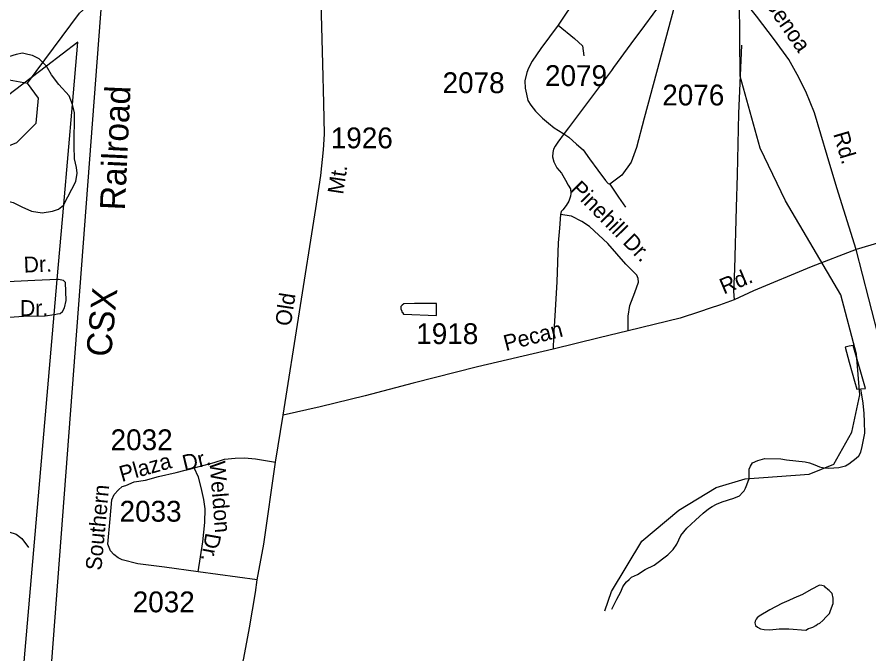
# Model space of a CAD drawing. Extents: x 2260773 to 2342389, y 552869 to 618546.
# Drawn here: x 2288230 to 2293338, y 569334 to 573155 of the extents above; entities that cross this region are included whole.
import ezdxf

# ---------------------------------------------------------------- set-up
doc = ezdxf.new("R2010")
doc.units = 0
for name, color, linetype in [('Exist Boundary Political Urban Extension UEB', 7, 'Continuous'), ('Exist Hydrographic Creek Single Shore', 7, 'Continuous'), ('Exist Hydrographic Lake Shore', 7, 'Continuous'), ('Exist Hydrographic Misc Water Feature', 7, 'Continuous'), ('Exist Railroad Mainline', 7, 'Continuous'), ('Exist Railroad Mainline Label', 7, 'Continuous'), ('Exist Road Non-System Type 51', 7, 'Continuous'), ('Exist Road Non-System Type 51 Label', 7, 'Continuous'), ('Exist Road Secondary Type 51 Attributed', 7, 'Continuous'), ('Exist Road Secondary Type 51 Label', 7, 'Continuous'), ('Exist Road Secondary Type 51 Number Label', 7, 'Continuous')]:
    doc.layers.add(name, color=color, linetype=linetype)

msp = doc.modelspace()

# ---------------------------------------------------------------- linework, layer by layer
at = {"layer": 'Exist Boundary Political Urban Extension UEB'}
for p, q in [((2288511, 572030.6), (2288563, 572630.9)), ((2288471.9, 571580.3), (2288511, 572030.6)), ((2288453.7, 571370.3), (2288471.9, 571580.3))]:
    msp.add_line(p, q, dxfattribs=at)
for points in [[(2288563, 572630.9), (2288595.3, 573003.8), (2288406.6, 572860.4)], [(2288406.6, 572860.4), (2287194.1, 571939.1), (2287376.6, 571652.3)], [(2288395.5, 568735.1), (2288231, 568800.9), (2288453.7, 571370.3)]]:
    msp.add_lwpolyline(points, dxfattribs=at)
at = {"layer": 'Exist Hydrographic Creek Single Shore'}
msp.add_lwpolyline([(2288292.9, 572758.2), (2288605, 573178.2), (2288703.8, 573271.4), (2288927.9, 573381.6), (2289674.9, 573664.9), (2289756.9, 573781.3), (2289780.9, 573866.1)], dxfattribs=at)
at = {"layer": 'Exist Hydrographic Lake Shore'}
for points in [[(2287300.8, 571909.2), (2287300.8, 572001), (2287241, 572084.2), (2287256.9, 572182.3), (2287421.8, 572402), (2287685.9, 572672.1), (2287858.8, 572796.5), (2287983.9, 572813.7), (2288292.9, 572758.2)], [(2287300.8, 571909.2), (2287367.9, 571868.5), (2287460, 571892.9), (2287598.8, 572119.6), (2287764.9, 572214.7), (2288229.9, 572402.1), (2288345, 572517.8), (2288359.9, 572668.3), (2288292.9, 572758.2)]]:
    msp.add_lwpolyline(points, dxfattribs=at)
at = {"layer": 'Exist Hydrographic Misc Water Feature'}
for points in [[(2291753.9, 569592.4), (2291793.9, 569709.7), (2291975, 570011), (2292197.9, 570196.7), (2292421, 570333.2), (2292595.9, 570385.4), (2292978.9, 570413.8), (2293128, 570473.1), (2293234, 570664.4), (2293282, 570889.7), (2293262.9, 571132.8), (2293169, 571488.9), (2292837.9, 572053), (2292685.9, 572367.7), (2292564.9, 572799.7), (2292560.8, 573259), (2292843, 574227.2), (2293023, 574551.6), (2293477, 575031), (2293858, 575200.4), (2294113.9, 575411.7), (2295024.9, 576836.2), (2295100, 576897.1), (2295972.9, 577053.2)], [(2290745.5, 571364.1), (2290744.7, 571436.1), (2290613, 571436.8), (2290548.9, 571434.3), (2290539, 571426.1), (2290531.4, 571417.9), (2290531.6, 571404.1), (2290537.8, 571390.2), (2290537.6, 571384.1), (2290541.5, 571382.3), (2290547.4, 571372.1), (2290745.5, 571364.1)], [(2293219.9, 571181.3), (2293194, 571175), (2293218.6, 571085.3), (2293237.5, 571021.7), (2293250, 570969.9), (2293264.2, 570922), (2293288.4, 570924)], [(2293288.4, 570924), (2293316.2, 570926.3), (2293242.2, 571185.6), (2293219.9, 571181.3)], [(2291795.6, 569603), (2291826.7, 569663.2), (2291850.7, 569707.4), (2291862.4, 569737.3), (2291870, 569749.5), (2291884.2, 569767.7), (2291900.1, 569781.9), (2291913.5, 569794.1), (2291949.8, 569810.1), (2291996.9, 569840.7), (2292049, 569867), (2292132.5, 569929.8), (2292164.1, 569960.3), (2292185.4, 569992.4), (2292209, 570044.4), (2292246.5, 570089), (2292298.4, 570137.2), (2292343.7, 570179.8), (2292375.9, 570204.2), (2292397.4, 570218.4), (2292423.4, 570232.3), (2292457.3, 570246.7), (2292527, 570269.4), (2292560.8, 570283.8), (2292578.7, 570303.8), (2292590.4, 570313.8), (2292598.4, 570328), (2292606.3, 570347.9), (2292619.5, 570386.1), (2292619.3, 570426.2), (2292619.5, 570442), (2292627.3, 570460.3), (2292639, 570480.4), (2292672.4, 570494.5), (2292712.8, 570507), (2292808.7, 570504), (2292842.6, 570498.4), (2292954.7, 570487.2), (2292981, 570481.7), (2293012.8, 570468), (2293040.9, 570456), (2293066.7, 570450.5), (2293097, 570448.7), (2293156.9, 570453.2), (2293196.9, 570463.7), (2293216.8, 570475.8), (2293260.3, 570508.1), (2293276.3, 570522.3), (2293288.1, 570544.5), (2293295.9, 570578.6), (2293313, 570658.7), (2293310.3, 570726.4), (2293309.7, 570776.4), (2293302.9, 570838.3), (2293294.7, 570888.2), (2293288.4, 570924)], [(2292814.7, 569636.4), (2292743.1, 569599.8), (2292679.3, 569561.1), (2292667.5, 569551.1), (2292661.5, 569543.1), (2292655.8, 569531), (2292654.1, 569521.1), (2292656.2, 569513.1), (2292658.2, 569505.1), (2292670.1, 569495.2), (2292688, 569485.2), (2292709.9, 569481.5), (2292744.1, 569478), (2292800.1, 569484.5), (2292857.9, 569485.2), (2292958.4, 569477.8), (2292975.9, 569486.1), (2292988.2, 569490.3), (2293001.9, 569494.3), (2293019.7, 569504.6), (2293029.6, 569512.4), (2293043.7, 569518.8), (2293061.4, 569534.8), (2293081.2, 569557), (2293101.1, 569577.1), (2293106.7, 569595.3), (2293122.7, 569637.5), (2293122.5, 569669.2), (2293116.1, 569697.3), (2293099.9, 569715.2), (2293091.5, 569720.9), (2293077.8, 569733.1), (2293071.4, 569740.9), (2293055.4, 569744.5), (2293041.3, 569746.7), (2292991.8, 569720), (2292938.3, 569691.6), (2292886.4, 569669), (2292856.5, 569654.9), (2292814.7, 569636.4)]]:
    msp.add_lwpolyline(points, dxfattribs=at)
at = {"layer": 'Exist Railroad Mainline'}
msp.add_lwpolyline([(2288952.5, 575417.9), (2288939.4, 575328.9), (2288894.6, 575010.5), (2288861, 574754.3), (2288832.1, 574422.3), (2288797.4, 574086.4), (2288738.9, 573282.2), (2288399.4, 568789.4), (2288395.5, 568735.1), (2288273, 567057.4), (2288112.4, 564856.3), (2288039.1, 563851.4), (2288038, 563836.6), (2287853.8, 561437.5), (2287845.7, 561332.3), (2287845.6, 561330.8)], dxfattribs=at)
at = {"layer": 'Exist Road Non-System Type 51'}
msp.add_line((2288563, 572630.9), (2288563, 572630.9), dxfattribs=at)
for points in [[(2292092.5, 573240.1), (2291991.2, 573104.9), (2291909.6, 572994.6), (2291806.2, 572851.5)], [(2288406.6, 572860.4), (2288405, 572863.2), (2288362.6, 572904.8), (2288322.5, 572924.4), (2288294.4, 572930.2), (2288262.3, 572937.8), (2288224.4, 572929.6), (2288152.8, 572908.8), (2288128.8, 572906.5), (2288098.9, 572900.3), (2288054.7, 572912), (2287912.5, 572948.5), (2287443.6, 573080.1), (2287224.4, 573141)], [(2292572.9, 572986.7), (2292555.7, 572577.2), (2292547.1, 572207.8), (2292541.4, 572011.7), (2292531.4, 571643.7), (2292526.4, 571509.8), (2292529.2, 571458.3)], [(2288563, 572630.9), (2288542.7, 572682.6), (2288480.1, 572750.1), (2288437.4, 572807.5), (2288406.6, 572860.4)], [(2291806.2, 572851.5), (2291793.7, 572834.3), (2291735, 572754.1), (2291596.2, 572570.8), (2291535.9, 572490.3)], [(2288511, 572030.6), (2288583.5, 572169.2), (2288590.9, 572219.2), (2288586.6, 572253.3), (2288574.2, 572305.2), (2288573.4, 572381.1), (2288575.6, 572581), (2288563, 572630.9)], [(2291535.9, 572490.3), (2291510.4, 572456.3), (2291473.2, 572404.7), (2291456, 572380.4), (2291446, 572361.8), (2291441.7, 572343.1), (2291440.2, 572317.4), (2291448.8, 572287.3), (2291466, 572251.5), (2291494.6, 572218.6), (2291519, 572177.1), (2291534.7, 572147), (2291547.6, 572124.1), (2291550.4, 572096.9), (2291547.6, 572079.7), (2291539, 572049.6), (2291521.8, 572023.9), (2291503.2, 571999.5), (2291493.2, 571989.5), (2291488.9, 571970.9)], [(2287376.6, 571652.3), (2287450.9, 571660.9), (2287634.5, 571684.6), (2287670.3, 571697.1), (2287698.2, 571711.3), (2287727.9, 571745.5), (2287757.3, 571815.7), (2287773, 571849.9), (2287796.7, 571868), (2287860.5, 571890.7), (2287962.2, 571917.7), (2288029.8, 571964.3), (2288091.2, 572016.8), (2288114.9, 572040.9), (2288142.7, 572053.2), (2288164.7, 572053.3), (2288206.9, 572041.9), (2288259.1, 572016.2), (2288317.2, 571990.9), (2288381.4, 571981.6), (2288443.1, 571990.1), (2288479.2, 572002.4), (2288508.8, 572026.6), (2288511, 572030.6)], [(2291488.9, 571970.9), (2291483.2, 571889.3), (2291474.6, 571800.5), (2291467.4, 571567.1), (2291454.6, 571362.4), (2291446, 571237.8), (2291444.5, 571163.3)], [(2291893.2, 571272.9), (2291893.2, 571320.1), (2291894.6, 571361.6), (2291904.6, 571424.6), (2291934.7, 571502), (2291956.1, 571565), (2291954.7, 571586.4), (2291945.4, 571605.8), (2291881, 571673.1), (2291772.2, 571797.6), (2291662.1, 571897.9), (2291616.3, 571929.4), (2291554.7, 571960.9), (2291488.9, 571970.9)], [(2288471.9, 571580.3), (2288337.2, 571575.2), (2287921.5, 571555.4), (2287586, 571532.2), (2287526.1, 571525.7), (2287464, 571515.1)], [(2288453.7, 571370.3), (2288455, 571370.5), (2288473.1, 571374.8), (2288488.9, 571376.8), (2288502.7, 571389), (2288514.6, 571411.1), (2288524.3, 571455.1), (2288521.3, 571563.1), (2288509.1, 571575), (2288479, 571580.6), (2288471.9, 571580.3)], [(2287590.4, 571307.9), (2287656, 571317.1), (2287961.5, 571337.9), (2288269.3, 571360.9), (2288399, 571362.1), (2288453.7, 571370.3)], [(2287691.1, 569947.2), (2288015.9, 570047.3), (2288134.3, 570074.9), (2288181.5, 570066.8), (2288225.4, 570053.1), (2288259.7, 570027.4), (2288298.7, 569973.6)]]:
    msp.add_lwpolyline(points, dxfattribs=at)
at = {"layer": 'Exist Road Secondary Type 51 Attributed'}
for p, q in [((2293567.7, 571852.3), (2293260.7, 571759.8)), ((2289780.6, 570484.8), (2289826.5, 570767)), ((2289670.1, 569778.4), (2289316.2, 569827))]:
    msp.add_line(p, q, dxfattribs=at)
for points in [[(2289826.5, 570767), (2290021.1, 572007.2), (2290052.4, 572204.5), (2290067.7, 572359), (2290072.8, 572452.2), (2290069.6, 572639.2), (2290063.2, 572874.1), (2290055.5, 573170.3), (2290051.7, 573356.7), (2290053, 573529), (2290051.7, 573642.6), (2290070.9, 573751.2), (2290095.1, 573867.3), (2290141, 574035.9), (2290203.6, 574191.6), (2290309.5, 574448.2), (2290391.1, 574628.2), (2290483, 574790.4), (2290559.5, 574909.1)], [(2293260.7, 571759.8), (2293146, 572130), (2293087.6, 572324.3), (2293010.2, 572579.7), (2292958.6, 572708.8), (2292907, 572810.7), (2292858.1, 572900.4), (2292771.2, 573018.6), (2292662.5, 573159.9), (2292477.9, 573396.3), (2292381.1, 573526.4)], [(2291855, 573439.2), (2291648.5, 573322.1), (2291614.1, 573292.3), (2291577.4, 573257.9), (2291526.9, 573184.4), (2291474.1, 573106.3)], [(2292171.3, 573222.7), (2291989.5, 572549.4), (2291944.1, 572373.2), (2291912.9, 572285.2), (2291856.1, 572205.6), (2291785.1, 572151.6)], [(2291474.1, 573106.3), (2291370.8, 572966.3), (2291318, 572890.5), (2291297.4, 572849.2), (2291285.9, 572821.6), (2291274.4, 572773.4), (2291276.7, 572727.5), (2291283.6, 572693.1), (2291292.8, 572654), (2291311.2, 572626.5), (2291338.7, 572589.7), (2291380, 572548.4), (2291416.7, 572518.6), (2291451.1, 572491), (2291501.6, 572458.9), (2291538.4, 572433.6), (2291584.2, 572392.3), (2291623.3, 572357.9), (2291662.3, 572305.1), (2291712.8, 572236.2), (2291758.7, 572174.2), (2291774.7, 572155.8), (2291785.1, 572151.6)], [(2291474.1, 573106.3), (2291572.8, 573026), (2291621, 572982.3), (2291627.9, 572922.7)], [(2291785.1, 572151.6), (2291836.2, 572074.9), (2291878.8, 572015.3)], [(2293260.7, 571759.8), (2292991.8, 571657), (2292645.4, 571511.9), (2292529.2, 571458.3), (2292442.3, 571426), (2292386.4, 571409.4), (2292321, 571386), (2292206.5, 571348.8), (2291893.2, 571272.9), (2291720, 571231.4), (2291444.5, 571163.3), (2290990.6, 571056.6), (2290605.6, 570959), (2290316.6, 570882.3), (2290047.4, 570817.7), (2289826.5, 570767)], [(2293384.8, 569701.1), (2293404.6, 569941.2), (2293408.6, 570010), (2293435.1, 570287.1), (2293459.4, 570519), (2293468.7, 570655.8), (2293470.1, 570790.4), (2293464.4, 570904.9), (2293442, 571030.8), (2293406, 571191.8), (2293337, 571464.7), (2293260.7, 571759.8)], [(2289293.2, 570451.6), (2289413.1, 570483.6), (2289473.1, 570502.7), (2289538.1, 570509.1), (2289594.3, 570510.4), (2289659.4, 570504), (2289780.6, 570484.8)], [(2289670.1, 569778.4), (2289710.4, 569992), (2289780.6, 570484.8)], [(2289316.2, 569827), (2289114.2, 569854.4), (2288954.7, 569875.6), (2288860.6, 569898.4), (2288836.3, 569910.6), (2288810.5, 569930.3), (2288790.7, 569953.1), (2288773.9, 569992), (2288787.9, 570145.2), (2288799.4, 570258.9), (2288813.4, 570290.8), (2288837.7, 570318.9), (2288860.6, 570338), (2288882.3, 570345.7), (2288932.1, 570366.1), (2288999.7, 570377.6), (2289077.5, 570399.3), (2289184.7, 570422.3), (2289293.2, 570451.6)], [(2289355.7, 570122.6), (2289357.3, 570204.1), (2289349.3, 570260.1), (2289334, 570332.9), (2289317.4, 570395.5), (2289293.2, 570451.6)], [(2289316.2, 569827), (2289343.4, 570007.4), (2289355.7, 570122.6)], [(2289130.9, 567282.5), (2289188.6, 567730.8), (2289246.3, 568045.3), (2289253.9, 568083.3), (2289275.2, 568189.7), (2289286.3, 568228.7), (2289335.9, 568402.4), (2289399.7, 568625.8), (2289459, 568820.3), (2289506, 568998.1), (2289556.2, 569160.7), (2289589.6, 569308.1), (2289624.5, 569490.4), (2289659.4, 569702.4), (2289670.1, 569778.4)]]:
    msp.add_lwpolyline(points, dxfattribs=at)

# ---------------------------------------------------------------- texts
at = {"layer": 'Exist Railroad Mainline Label'}
for s, rotation, p in [('Railroad', 87.337, (2288876.7, 571993.4)), ('CSX', 84.6076, (2288793.5, 571112.3))]:
    msp.add_text(s, height=150, rotation=rotation, dxfattribs=at).set_placement(p)
at = {"layer": 'Exist Road Non-System Type 51 Label'}
for s, rotation, p in [('Pinehill', 314.7155, (2291542.2, 572116.2)), ('Dr.', 314.7155, (2291856.2, 571799.1)), ('Dr.', 2.181, (2288271.7, 571621.9)), ('Dr.', 0.529, (2288248.3, 571361.6))]:
    msp.add_text(s, height=95, rotation=rotation, dxfattribs=at).set_placement(p)
at = {"layer": 'Exist Road Secondary Type 51 Label'}
for s, rotation, p in [('Genoa', 304.6759, (2292699.5, 573248.3)), ('Rd.', 286.4538, (2293122.5, 572454.2)), ('Mt.', 81.4123, (2290185.2, 572087.5)), ('Rd.', 22.9254, (2292467.5, 571490)), ('Old', 81.289, (2289870.9, 571297)), ('Pecan', 14.3471, (2291160.7, 571150.9)), ('Dr.', 13.7079, (2289234.6, 570431.3)), ('Plaza', 15.6487, (2288858.3, 570365.6)), ('Weldon', 274.6247, (2289383.6, 570487.5)), ('Southern', 84.6412, (2288735.4, 569832.2)), ('Dr.', 259.8999, (2289361.5, 570064.5))]:
    msp.add_text(s, height=95, rotation=rotation, dxfattribs=at).set_placement(p)
at = {"layer": 'Exist Road Secondary Type 51 Number Label'}
for s, p in [('2079', (2291395.7, 572741.3)), ('2078', (2290781.4, 572698.6)), ('2076', (2292098.6, 572624.9)), ('1926', (2290111.2, 572367.6)), ('1918', (2290623.8, 571193.2)), ('2032', (2288791.3, 570556.7)), ('2033', (2288844.9, 570127.9)), ('2032', (2288923.9, 569584.1))]:
    msp.add_text(s, height=125, dxfattribs=at).set_placement(p)

doc.saveas('drawing.dxf')
